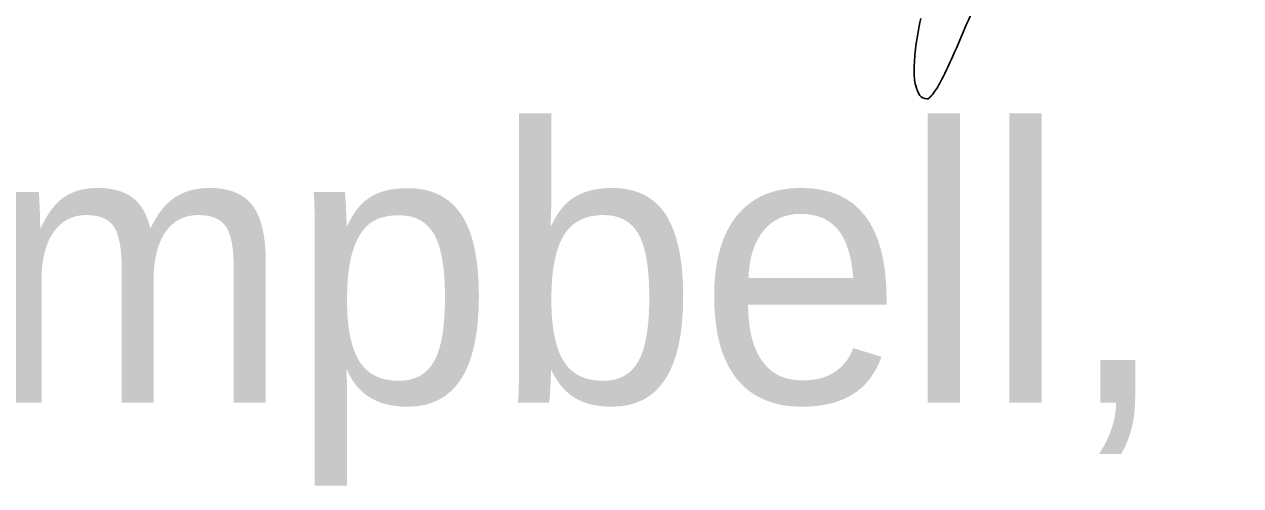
# Model space of a CAD drawing. Extents: x 44.2 to 78.2, y 4.5 to 26.5.
# Drawn here: x 70.75 to 71.369, y 7.238 to 7.473 of the extents above; entities that cross this region are included whole.
import ezdxf

# ---------------------------------------------------------------- set-up
doc = ezdxf.new("R2010")
doc.units = 0
doc.layers.add('SH_Text', color=7, linetype='Continuous')

msp = doc.modelspace()

# ---------------------------------------------------------------- linework, layer by layer
at = {"layer": 'SH_Text'}
for centre, radius, start, end in [((68.85966, 8.47419), 2.57293, 337.09408, 337.49767), ((71.34779, 7.44316), 0.14516, 167.04168, 173.35797), ((70.37619, 7.8334), 0.92657, 336.00255, 337.09415), ((71.31063, 7.44749), 0.10774, 173.35791, 179.04851), ((70.96816, 7.56987), 0.27859, 333.33095, 336.00265), ((71.23574, 7.44873), 0.03284, 179.04845, 192.83618), ((71.16661, 7.47019), 0.05652, 328.82147, 333.33098), ((71.21686, 7.44443), 0.01348, 192.83613, 215.70323), ((71.18441, 7.45942), 0.03571, 322.46114, 328.8214), ((71.2095, 7.43914), 0.00441, 215.70318, 268.18442), ((71.20941, 7.43648), 0.00175, 268.18441, 316.29808), ((71.18949, 7.45552), 0.02931, 316.29808, 322.46116)]:
    msp.add_arc(centre, radius, start, end, dxfattribs=at)

# ---------------------------------------------------------------- texts
msp.add_text('Tammy K. Campbell, P.E.', height=0.1399997, dxfattribs=at).set_placement((69.58472, 7.27987))

doc.saveas('drawing.dxf')
